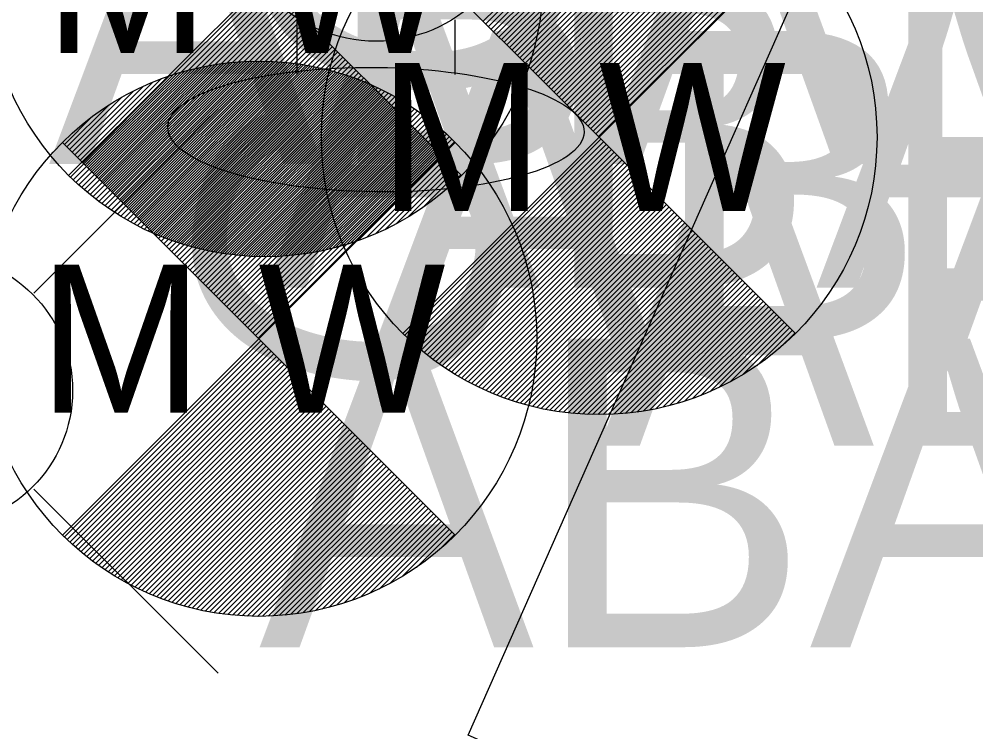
# Model space of a CAD drawing. Extents: x 978516 to 993312, y 1836504 to 1846212.
# Drawn here: x 992502.93 to 992518.42, y 1839718.82 to 1839730.37 of the extents above; entities that cross this region are included whole.
import ezdxf

# ---------------------------------------------------------------- set-up
doc = ezdxf.new("R2010")
doc.units = 0
for name, color, linetype in [('S_BUILDING', 7, 'Continuous'), ('S_PARKING_ANNOT', 7, 'Continuous'), ('S_TANK', 7, 'Continuous'), ('S_TANK_ANNOT', 7, 'Continuous'), ('S_UTILITY_POLE', 7, 'Continuous')]:
    doc.layers.add(name, color=color, linetype=linetype)

msp = doc.modelspace()

# ---------------------------------------------------------------- linework, layer by layer
at = {"layer": 'S_BUILDING'}
msp.add_lwpolyline([(992560.702, 1839695.683), (992532.355, 1839708.203), (992522.142, 1839685.079), (992505.071, 1839692.619), (992515.571, 1839716.392), (992510.202, 1839718.763), (992531.022, 1839765.903), (992581.809, 1839743.472)], close=True, dxfattribs=at)
at = {"layer": 'S_TANK'}
for p, q in [((992510.445, 1839730.336), (992513.014, 1839732.904)), ((992510.488, 1839730.293), (992513.087, 1839732.892)), ((992510.53, 1839730.251), (992513.159, 1839732.879)), ((992510.572, 1839730.208), (992513.23, 1839732.865)), ((992510.615, 1839730.166), (992513.299, 1839732.85)), ((992510.657, 1839730.123), (992513.368, 1839732.835)), ((992510.7, 1839730.081), (992513.436, 1839732.818)), ((992510.742, 1839730.039), (992513.504, 1839732.8)), ((992510.785, 1839729.996), (992513.57, 1839732.781)), ((992510.827, 1839729.954), (992513.636, 1839732.762)), ((992510.869, 1839729.911), (992513.7, 1839732.742)), ((992510.912, 1839729.869), (992513.764, 1839732.721)), ((992510.954, 1839729.826), (992513.827, 1839732.699)), ((992510.997, 1839729.784), (992513.889, 1839732.676)), ((992511.039, 1839729.742), (992513.95, 1839732.653)), ((992511.082, 1839729.699), (992514.011, 1839732.629)), ((992511.124, 1839729.657), (992514.071, 1839732.604)), ((992511.166, 1839729.614), (992514.13, 1839732.578)), ((992511.209, 1839729.572), (992514.189, 1839732.553)), ((992511.251, 1839729.529), (992514.247, 1839732.525)), ((992511.294, 1839729.487), (992514.305, 1839732.498)), ((992511.336, 1839729.445), (992514.361, 1839732.469)), ((992511.378, 1839729.402), (992514.417, 1839732.441)), ((992511.421, 1839729.36), (992514.472, 1839732.411)), ((992511.463, 1839729.317), (992514.527, 1839732.381)), ((992511.506, 1839729.275), (992514.581, 1839732.35)), ((992511.548, 1839729.232), (992514.634, 1839732.318)), ((992511.591, 1839729.19), (992514.687, 1839732.287)), ((992511.633, 1839729.148), (992514.739, 1839732.254)), ((992511.675, 1839729.105), (992514.791, 1839732.22)), ((992511.718, 1839729.063), (992514.842, 1839732.187)), ((992511.76, 1839729.02), (992514.892, 1839732.152)), ((992511.803, 1839728.978), (992514.942, 1839732.117)), ((992511.845, 1839728.936), (992514.991, 1839732.081)), ((992511.888, 1839728.893), (992515.039, 1839732.045)), ((992511.93, 1839728.851), (992515.087, 1839732.008)), ((992511.972, 1839728.808), (992515.135, 1839731.971)), ((992512.015, 1839728.766), (992515.182, 1839731.933)), ((992512.057, 1839728.723), (992515.228, 1839731.894)), ((992512.1, 1839728.681), (992515.274, 1839731.855)), ((992512.142, 1839728.639), (992515.319, 1839731.815)), ((992512.185, 1839728.596), (992515.363, 1839731.775)), ((992512.227, 1839728.554), (992515.407, 1839731.734)), ((992512.269, 1839728.511), (992515.451, 1839731.692)), ((992512.312, 1839728.469), (992515.494, 1839731.651)), ((992503.761, 1839727.805), (992506.943, 1839730.987)), ((992503.804, 1839727.764), (992506.985, 1839730.945)), ((992503.848, 1839727.722), (992507.027, 1839730.902)), ((992503.892, 1839727.682), (992507.07, 1839730.86)), ((992503.937, 1839727.642), (992507.112, 1839730.817)), ((992503.982, 1839727.603), (992507.155, 1839730.775)), ((992504.028, 1839727.564), (992507.197, 1839730.732)), ((992504.075, 1839727.525), (992507.24, 1839730.69)), ((992504.122, 1839727.488), (992507.282, 1839730.648)), ((992504.169, 1839727.45), (992507.324, 1839730.605)), ((992504.218, 1839727.414), (992507.367, 1839730.563)), ((992504.267, 1839727.378), (992507.409, 1839730.52)), ((992504.316, 1839727.342), (992507.452, 1839730.478)), ((992504.366, 1839727.308), (992507.494, 1839730.435)), ((992504.417, 1839727.273), (992507.537, 1839730.393)), ((992504.468, 1839727.24), (992507.579, 1839730.351)), ((992504.52, 1839727.207), (992507.621, 1839730.308)), ((992504.573, 1839727.174), (992507.664, 1839730.266)), ((992504.626, 1839727.143), (992507.706, 1839730.223)), ((992507.427, 1839730.36), (992507.427, 1839729.469)), ((992509.985, 1839730.36), (992509.985, 1839729.469)), ((992504.679, 1839727.111), (992507.749, 1839730.181)), ((992504.734, 1839727.081), (992507.791, 1839730.138)), ((992504.788, 1839727.051), (992507.834, 1839730.096)), ((992504.844, 1839727.022), (992507.876, 1839730.054)), ((992504.9, 1839726.993), (992507.918, 1839730.011)), ((992504.957, 1839726.965), (992507.961, 1839729.969)), ((992505.015, 1839726.938), (992508.003, 1839729.926)), ((992505.073, 1839726.911), (992508.046, 1839729.884)), ((992505.132, 1839726.886), (992508.088, 1839729.841)), ((992505.192, 1839726.86), (992508.13, 1839729.799)), ((992504.169, 1839727.83), (992505.944, 1839729.605)), ((992504.211, 1839727.788), (992506.047, 1839729.623)), ((992504.254, 1839727.745), (992506.148, 1839729.639)), ((992504.296, 1839727.703), (992506.247, 1839729.653)), ((992504.339, 1839727.66), (992506.343, 1839729.664)), ((992504.381, 1839727.618), (992506.436, 1839729.673)), ((992504.423, 1839727.575), (992506.528, 1839729.68)), ((992504.466, 1839727.533), (992506.617, 1839729.684)), ((992504.508, 1839727.491), (992506.705, 1839729.687)), ((992504.551, 1839727.448), (992506.791, 1839729.689)), ((992504.593, 1839727.406), (992506.875, 1839729.688)), ((992504.636, 1839727.363), (992506.959, 1839729.686)), ((992504.678, 1839727.321), (992507.04, 1839729.682)), ((992504.72, 1839727.278), (992507.12, 1839729.678)), ((992504.763, 1839727.236), (992507.198, 1839729.672)), ((992504.805, 1839727.194), (992507.276, 1839729.664)), ((992504.848, 1839727.151), (992507.352, 1839729.656)), ((992504.89, 1839727.109), (992507.427, 1839729.646)), ((992504.933, 1839727.066), (992507.501, 1839729.635)), ((992504.975, 1839727.024), (992507.574, 1839729.623)), ((992505.017, 1839726.981), (992507.646, 1839729.61)), ((992505.252, 1839726.836), (992508.173, 1839729.757)), ((992505.313, 1839726.812), (992508.215, 1839729.714)), ((992505.375, 1839726.789), (992508.258, 1839729.672)), ((992505.438, 1839726.767), (992508.3, 1839729.629)), ((992503.957, 1839728.042), (992505.365, 1839729.451)), ((992503.999, 1839728), (992505.49, 1839729.491)), ((992504.042, 1839727.957), (992505.61, 1839729.525)), ((992504.084, 1839727.915), (992505.725, 1839729.555)), ((992504.127, 1839727.872), (992505.836, 1839729.582)), ((992505.06, 1839726.939), (992507.717, 1839729.596)), ((992505.102, 1839726.897), (992507.787, 1839729.581)), ((992505.145, 1839726.854), (992507.856, 1839729.565)), ((992505.187, 1839726.812), (992507.924, 1839729.548)), ((992505.23, 1839726.769), (992507.991, 1839729.531)), ((992505.272, 1839726.727), (992508.057, 1839729.512)), ((992505.314, 1839726.684), (992508.123, 1839729.493)), ((992505.357, 1839726.642), (992508.187, 1839729.472)), ((992505.399, 1839726.6), (992508.251, 1839729.452)), ((992505.501, 1839726.746), (992508.343, 1839729.587)), ((992505.565, 1839726.725), (992508.385, 1839729.544)), ((992505.63, 1839726.705), (992508.427, 1839729.502)), ((992505.696, 1839726.686), (992508.47, 1839729.46)), ((992503.872, 1839728.127), (992505.094, 1839729.349)), ((992503.914, 1839728.085), (992505.234, 1839729.404)), ((992505.442, 1839726.557), (992508.314, 1839729.429)), ((992505.484, 1839726.515), (992508.377, 1839729.407)), ((992505.527, 1839726.472), (992508.438, 1839729.384)), ((992505.569, 1839726.43), (992508.499, 1839729.36)), ((992505.611, 1839726.387), (992508.559, 1839729.335)), ((992505.654, 1839726.345), (992508.618, 1839729.309)), ((992505.763, 1839726.668), (992508.512, 1839729.417)), ((992505.831, 1839726.651), (992508.555, 1839729.375)), ((992505.899, 1839726.634), (992508.597, 1839729.332)), ((992503.787, 1839728.212), (992504.779, 1839729.204)), ((992503.83, 1839728.169), (992504.943, 1839729.283)), ((992505.696, 1839726.303), (992508.677, 1839729.283)), ((992505.739, 1839726.26), (992508.734, 1839729.256)), ((992505.781, 1839726.218), (992508.792, 1839729.229)), ((992505.824, 1839726.175), (992508.848, 1839729.2)), ((992505.866, 1839726.133), (992508.904, 1839729.171)), ((992505.908, 1839726.09), (992508.96, 1839729.142)), ((992505.969, 1839726.619), (992508.64, 1839729.29)), ((992506.039, 1839726.604), (992508.682, 1839729.247)), ((992506.11, 1839726.591), (992508.724, 1839729.205)), ((992506.182, 1839726.578), (992508.767, 1839729.163)), ((992503.745, 1839728.254), (992504.597, 1839729.107)), ((992505.951, 1839726.048), (992509.014, 1839729.111)), ((992505.993, 1839726.006), (992509.069, 1839729.081)), ((992506.036, 1839725.963), (992509.122, 1839729.049)), ((992506.078, 1839725.921), (992509.175, 1839729.017)), ((992506.121, 1839725.878), (992509.227, 1839728.984)), ((992506.256, 1839726.567), (992508.809, 1839729.12)), ((992506.33, 1839726.556), (992508.852, 1839729.078)), ((992506.406, 1839726.547), (992508.894, 1839729.035)), ((992506.483, 1839726.539), (992508.937, 1839728.993)), ((992503.702, 1839728.297), (992504.384, 1839728.978)), ((992506.163, 1839725.836), (992509.278, 1839728.951)), ((992506.205, 1839725.793), (992509.329, 1839728.917)), ((992506.248, 1839725.751), (992509.379, 1839728.883)), ((992506.29, 1839725.709), (992509.429, 1839728.848)), ((992506.561, 1839726.533), (992508.979, 1839728.95)), ((992506.64, 1839726.527), (992509.021, 1839728.908)), ((992506.721, 1839726.523), (992509.064, 1839728.866)), ((992503.66, 1839728.339), (992504.107, 1839728.786)), ((992506.333, 1839725.666), (992509.478, 1839728.812)), ((992506.375, 1839725.624), (992509.527, 1839728.776)), ((992506.418, 1839725.581), (992509.575, 1839728.739)), ((992506.46, 1839725.539), (992509.622, 1839728.701)), ((992506.803, 1839726.52), (992509.106, 1839728.823)), ((992506.887, 1839726.519), (992509.149, 1839728.781)), ((992506.972, 1839726.52), (992509.191, 1839728.738)), ((992507.059, 1839726.521), (992509.234, 1839728.696)), ((992506.502, 1839725.497), (992509.669, 1839728.664)), ((992506.545, 1839725.454), (992509.715, 1839728.625)), ((992506.587, 1839725.412), (992509.761, 1839728.586)), ((992506.63, 1839725.369), (992509.806, 1839728.546)), ((992507.148, 1839726.525), (992509.276, 1839728.653)), ((992507.238, 1839726.531), (992509.318, 1839728.611)), ((992507.331, 1839726.538), (992509.361, 1839728.569)), ((992507.426, 1839726.549), (992509.403, 1839728.526)), ((992506.672, 1839725.327), (992509.851, 1839728.505)), ((992506.715, 1839725.284), (992509.895, 1839728.465)), ((992506.757, 1839725.242), (992509.938, 1839728.423)), ((992506.799, 1839725.2), (992509.981, 1839728.381)), ((992507.523, 1839726.561), (992509.446, 1839728.484)), ((992507.622, 1839726.575), (992509.488, 1839728.441)), ((992507.725, 1839726.593), (992509.531, 1839728.399)), ((992509.173, 1839725.245), (992512.354, 1839728.427)), ((992509.216, 1839725.203), (992512.396, 1839728.384)), ((992507.83, 1839726.614), (992509.573, 1839728.357)), ((992507.939, 1839726.638), (992509.615, 1839728.314)), ((992508.052, 1839726.666), (992509.658, 1839728.272)), ((992508.17, 1839726.699), (992509.7, 1839728.229)), ((992509.259, 1839725.162), (992512.439, 1839728.342)), ((992509.304, 1839725.122), (992512.481, 1839728.299)), ((992509.348, 1839725.081), (992512.524, 1839728.257)), ((992509.394, 1839725.042), (992512.566, 1839728.215)), ((992508.292, 1839726.736), (992509.743, 1839728.187)), ((992508.421, 1839726.78), (992509.785, 1839728.144)), ((992508.556, 1839726.831), (992509.828, 1839728.102)), ((992508.701, 1839726.89), (992509.87, 1839728.06)), ((992509.44, 1839725.003), (992512.609, 1839728.172)), ((992509.486, 1839724.965), (992512.651, 1839728.13)), ((992509.534, 1839724.927), (992512.693, 1839728.087)), ((992508.857, 1839726.961), (992509.912, 1839728.017)), ((992509.028, 1839727.047), (992509.955, 1839727.975)), ((992509.224, 1839727.159), (992509.997, 1839727.932)), ((992509.581, 1839724.89), (992512.736, 1839728.045)), ((992509.63, 1839724.854), (992512.778, 1839728.002)), ((992509.678, 1839724.817), (992512.821, 1839727.96)), ((992509.728, 1839724.782), (992512.863, 1839727.918)), ((992509.462, 1839727.312), (992510.04, 1839727.89)), ((992509.778, 1839724.747), (992512.906, 1839727.875)), ((992509.824, 1839727.59), (992510.082, 1839727.847)), ((992509.828, 1839724.713), (992512.948, 1839727.833)), ((992509.88, 1839724.68), (992512.99, 1839727.79)), ((992509.931, 1839724.646), (992513.033, 1839727.748)), ((992509.984, 1839724.614), (992513.075, 1839727.705)), ((992510.037, 1839724.582), (992513.118, 1839727.663)), ((992510.091, 1839724.551), (992513.16, 1839727.621)), ((992510.145, 1839724.521), (992513.203, 1839727.578)), ((992510.2, 1839724.49), (992513.245, 1839727.536)), ((992510.256, 1839724.462), (992513.287, 1839727.493)), ((992510.312, 1839724.433), (992513.33, 1839727.451)), ((992510.369, 1839724.405), (992513.372, 1839727.408)), ((992510.426, 1839724.378), (992513.415, 1839727.366)), ((992510.485, 1839724.351), (992513.457, 1839727.324)), ((992510.544, 1839724.325), (992513.5, 1839727.281)), ((992510.603, 1839724.3), (992513.542, 1839727.239)), ((992510.664, 1839724.276), (992513.584, 1839727.196)), ((992510.725, 1839724.252), (992513.627, 1839727.154)), ((992510.787, 1839724.229), (992513.669, 1839727.111)), ((992510.849, 1839724.207), (992513.712, 1839727.069)), ((992510.913, 1839724.185), (992513.754, 1839727.027)), ((992510.977, 1839724.165), (992513.797, 1839726.984)), ((992511.042, 1839724.145), (992513.839, 1839726.942)), ((992511.108, 1839724.126), (992513.881, 1839726.899)), ((992511.174, 1839724.107), (992513.924, 1839726.857)), ((992511.242, 1839724.09), (992513.966, 1839726.814)), ((992511.31, 1839724.074), (992514.009, 1839726.772)), ((992511.38, 1839724.059), (992514.051, 1839726.73)), ((992511.45, 1839724.044), (992514.094, 1839726.687)), ((992511.522, 1839724.031), (992514.136, 1839726.645)), ((992511.594, 1839724.018), (992514.178, 1839726.602)), ((992511.668, 1839724.007), (992514.221, 1839726.56)), ((992511.742, 1839723.996), (992514.263, 1839726.517)), ((992511.818, 1839723.987), (992514.306, 1839726.475)), ((992511.894, 1839723.979), (992514.348, 1839726.433)), ((992511.973, 1839723.972), (992514.391, 1839726.39)), ((992512.052, 1839723.967), (992514.433, 1839726.348)), ((992512.133, 1839723.963), (992514.475, 1839726.305)), ((992512.215, 1839723.96), (992514.518, 1839726.263)), ((992512.298, 1839723.959), (992514.56, 1839726.22)), ((992512.384, 1839723.959), (992514.603, 1839726.178)), ((992512.47, 1839723.961), (992514.645, 1839726.136)), ((992512.559, 1839723.965), (992514.688, 1839726.093)), ((992512.65, 1839723.971), (992514.73, 1839726.051)), ((992512.742, 1839723.978), (992514.772, 1839726.008)), ((992512.837, 1839723.988), (992514.815, 1839725.966)), ((992512.934, 1839724), (992514.857, 1839725.923)), ((992513.034, 1839724.015), (992514.9, 1839725.881)), ((992513.136, 1839724.033), (992514.942, 1839725.839)), ((992513.242, 1839724.054), (992514.984, 1839725.796)), ((992513.351, 1839724.077), (992515.027, 1839725.754)), ((992513.463, 1839724.105), (992515.069, 1839725.711)), ((992513.581, 1839724.138), (992515.112, 1839725.669)), ((992513.704, 1839724.176), (992515.154, 1839725.627)), ((992513.832, 1839724.22), (992515.197, 1839725.584)), ((992513.968, 1839724.27), (992515.239, 1839725.542)), ((992514.112, 1839724.33), (992515.281, 1839725.499)), ((992514.268, 1839724.401), (992515.324, 1839725.457)), ((992514.439, 1839724.487), (992515.366, 1839725.414)), ((992514.636, 1839724.599), (992515.409, 1839725.372)), ((992514.874, 1839724.752), (992515.451, 1839725.33)), ((992515.236, 1839725.029), (992515.494, 1839725.287)), ((992503.66, 1839721.976), (992506.842, 1839725.157)), ((992503.703, 1839721.934), (992506.884, 1839725.115)), ((992503.747, 1839721.893), (992506.926, 1839725.072)), ((992503.791, 1839721.852), (992506.969, 1839725.03)), ((992503.836, 1839721.812), (992507.011, 1839724.988)), ((992503.881, 1839721.773), (992507.054, 1839724.945)), ((992503.927, 1839721.734), (992507.096, 1839724.903)), ((992503.974, 1839721.696), (992507.139, 1839724.86)), ((992504.021, 1839721.658), (992507.181, 1839724.818)), ((992504.068, 1839721.621), (992507.223, 1839724.776)), ((992504.117, 1839721.584), (992507.266, 1839724.733)), ((992504.166, 1839721.548), (992507.308, 1839724.691)), ((992504.215, 1839721.513), (992507.351, 1839724.648)), ((992504.265, 1839721.478), (992507.393, 1839724.606)), ((992504.316, 1839721.444), (992507.436, 1839724.563)), ((992504.367, 1839721.41), (992507.478, 1839724.521)), ((992504.419, 1839721.377), (992507.52, 1839724.479)), ((992504.472, 1839721.345), (992507.563, 1839724.436)), ((992504.525, 1839721.313), (992507.605, 1839724.394)), ((992504.578, 1839721.282), (992507.648, 1839724.351)), ((992504.633, 1839721.251), (992507.69, 1839724.309)), ((992504.687, 1839721.221), (992507.733, 1839724.266)), ((992504.743, 1839721.192), (992507.775, 1839724.224)), ((992504.799, 1839721.163), (992507.817, 1839724.182)), ((992504.856, 1839721.136), (992507.86, 1839724.139)), ((992504.914, 1839721.108), (992507.902, 1839724.097)), ((992504.972, 1839721.082), (992507.945, 1839724.054)), ((992505.031, 1839721.056), (992507.987, 1839724.012)), ((992505.091, 1839721.03), (992508.029, 1839723.969)), ((992505.151, 1839721.006), (992508.072, 1839723.927)), ((992505.212, 1839720.982), (992508.114, 1839723.885)), ((992505.274, 1839720.96), (992508.157, 1839723.842)), ((992505.337, 1839720.937), (992508.199, 1839723.8)), ((992505.4, 1839720.916), (992508.242, 1839723.757)), ((992505.464, 1839720.895), (992508.284, 1839723.715)), ((992505.529, 1839720.875), (992508.326, 1839723.672)), ((992505.595, 1839720.856), (992508.369, 1839723.63)), ((992505.662, 1839720.838), (992508.411, 1839723.588)), ((992505.73, 1839720.821), (992508.454, 1839723.545)), ((992505.798, 1839720.804), (992508.496, 1839723.503)), ((992505.868, 1839720.789), (992508.539, 1839723.46)), ((992505.938, 1839720.774), (992508.581, 1839723.418)), ((992506.009, 1839720.761), (992508.623, 1839723.375)), ((992506.081, 1839720.748), (992508.666, 1839723.333)), ((992506.155, 1839720.737), (992508.708, 1839723.291)), ((992506.229, 1839720.727), (992508.751, 1839723.248)), ((992506.305, 1839720.718), (992508.793, 1839723.206)), ((992506.382, 1839720.71), (992508.836, 1839723.163)), ((992506.46, 1839720.703), (992508.878, 1839723.121)), ((992506.539, 1839720.697), (992508.92, 1839723.078)), ((992506.62, 1839720.693), (992508.963, 1839723.036)), ((992506.702, 1839720.691), (992509.005, 1839722.994)), ((992506.786, 1839720.689), (992509.048, 1839722.951)), ((992506.871, 1839720.69), (992509.09, 1839722.909)), ((992506.958, 1839720.691), (992509.133, 1839722.866)), ((992507.047, 1839720.696), (992509.175, 1839722.824)), ((992507.137, 1839720.701), (992509.217, 1839722.781)), ((992507.23, 1839720.709), (992509.26, 1839722.739)), ((992507.325, 1839720.719), (992509.302, 1839722.697)), ((992507.422, 1839720.731), (992509.345, 1839722.654)), ((992507.521, 1839720.746), (992509.387, 1839722.612)), ((992507.624, 1839720.764), (992509.43, 1839722.569)), ((992507.729, 1839720.784), (992509.472, 1839722.527)), ((992507.838, 1839720.808), (992509.514, 1839722.484)), ((992507.951, 1839720.836), (992509.557, 1839722.442)), ((992508.069, 1839720.869), (992509.599, 1839722.4)), ((992508.191, 1839720.907), (992509.642, 1839722.357)), ((992508.32, 1839720.95), (992509.684, 1839722.315)), ((992508.455, 1839721.001), (992509.727, 1839722.272)), ((992508.6, 1839721.061), (992509.769, 1839722.23)), ((992508.756, 1839721.132), (992509.811, 1839722.187)), ((992508.927, 1839721.218), (992509.854, 1839722.145)), ((992509.123, 1839721.33), (992509.896, 1839722.103)), ((992509.361, 1839721.483), (992509.939, 1839722.06)), ((992509.723, 1839721.76), (992509.981, 1839722.018))]:
    msp.add_line(p, q, dxfattribs=at)
for points in [[(992503.729, 1839734.2), (992506.911, 1839731.018), (992503.729, 1839727.837)], [(992510.093, 1839734.2), (992506.911, 1839731.018), (992510.093, 1839727.837)], [(992509.141, 1839731.64), (992512.322, 1839728.458), (992509.141, 1839725.276)], [(992515.504, 1839731.64), (992512.322, 1839728.458), (992515.504, 1839725.276)], [(992503.628, 1839728.371), (992506.81, 1839725.189), (992503.628, 1839722.007)], [(992509.992, 1839728.371), (992506.81, 1839725.189), (992509.992, 1839722.007)]]:
    msp.add_lwpolyline(points, dxfattribs=at)
for centre, radius in [((992506.911, 1839731.018), 4.5), ((992508.706, 1839732.375), 2.364), ((992512.322, 1839728.458), 4.5), ((992506.81, 1839725.189), 4.5)]:
    msp.add_circle(centre, radius, dxfattribs=at)
msp.add_ellipse((992508.706, 1839728.578), major_axis=(3.371, -0.039), ratio=0.299132, dxfattribs=at)
at = {"layer": 'S_UTILITY_POLE'}
for p, q in [((992503.165, 1839725.928), (992506.149, 1839728.913)), ((992503.165, 1839722.751), (992506.149, 1839719.767))]:
    msp.add_line(p, q, dxfattribs=at)
msp.add_circle((992501.585, 1839724.348), 2.208, dxfattribs=at)

# ---------------------------------------------------------------- texts
at = {"layer": 'S_PARKING_ANNOT'}
msp.add_text('CONCRETE', height=5.0005, rotation=77.8312, dxfattribs=at).set_placement((992510.209, 1839723.732))
at = {"layer": 'S_TANK'}
for p in [(992503.339, 1839729.818), (992508.751, 1839727.258), (992503.238, 1839723.989)]:
    msp.add_text('M W', height=2.4, dxfattribs=at).set_placement(p)
at = {"layer": 'S_TANK_ANNOT'}
for p in [(992503.4, 1839728.019), (992506.911, 1839726.019), (992508.706, 1839725.179), (992512.322, 1839723.458), (992506.81, 1839720.189)]:
    msp.add_text('ABANDONED', height=5, dxfattribs=at).set_placement(p)

doc.saveas('drawing.dxf')
